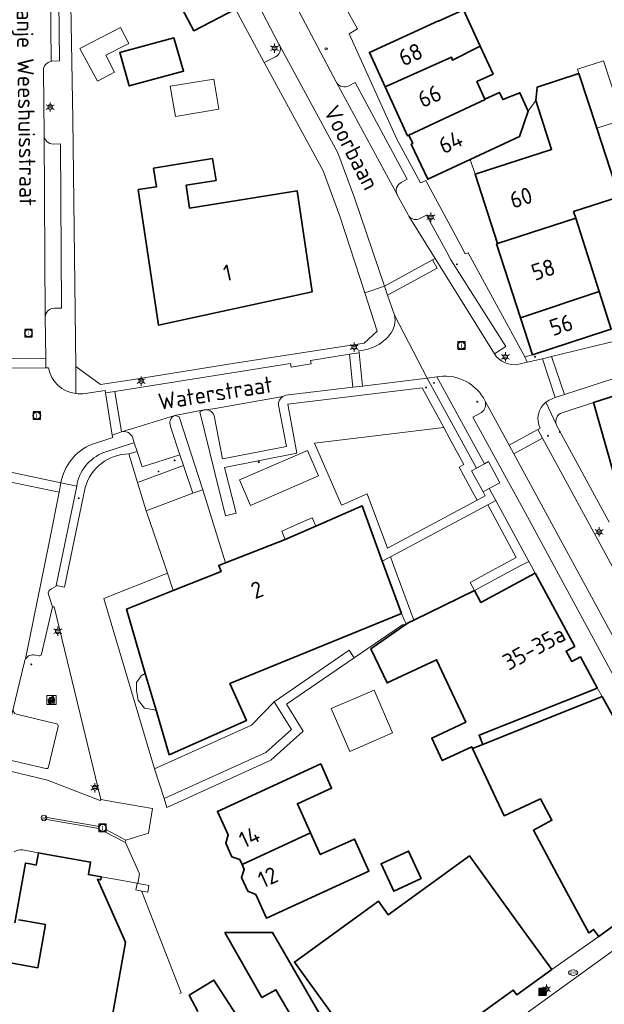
# Model space of a CAD drawing. Header units: metres. Extents: x 140853 to 145288, y 474558 to 480269.
# Tile 373 of 428: x 144488 to 144552, y 478952 to 479060. Entities that reach past the tile are written whole.
import ezdxf
from ezdxf.enums import TextEntityAlignment as Align

# ---------------------------------------------------------------- set-up
doc = ezdxf.new("R2010")
doc.units = ezdxf.units.M
doc.header["$MEASUREMENT"] = 0
for name, color, linetype, lineweight in [('B-WE-GR-BEPLANTING_CULTUUR_HEESTERS-G', 90, 'Continuous', 18), ('B-WE-GR-GRAS_KRUIDENRIJK-G', 80, 'Continuous', 18), ('B-WE-GR-GROENVOORZIENING-G', 80, 'Continuous', 18), ('B-WE-IE-MEUBILAIR_WEGMEUBILAIR-S', 7, 'Continuous', 18), ('B-WE-IE-TERREINAFSCHEIDING_KUNSTMATIG_MUUR-G', 90, 'IE-TERREINAFSCHEIDING-KUNSTMATIG-DICHT', 18), ('B-WE-KL-ET_LS_OV_LICHTMAST-S', 190, 'Continuous', 18), ('B-WE-KL-GAS_PUT-S', 30, 'Continuous', 18), ('B-WE-KL-WATER_BRANDLEIDING_PUT-S', 150, 'Continuous', 18), ('B-WE-OG-BEBOUWING-G', 7, 'Continuous', 35), ('B-WE-OG-BEBOUWING_BIJGEBOUW-G', 7, 'Continuous', 18), ('B-WE-OG-BEBOUWING_HUISNUMMER-T18', 10, 'Continuous', 18), ('B-WE-OG-BEBOUWING_STRAATNAAM-T18', 10, 'Continuous', 18), ('B-WE-OG-TERREIN_ERF-G', 7, 'Continuous', 18), ('B-WE-RI-GWA_RIOOLPUT-S', 30, 'Continuous', 18), ('B-WE-VH-VERHARDING_BETONSTRAATSTEEN-G', 252, 'Continuous', 18), ('B-WE-VH-VERHARDING_STRAATBAKSTEEN-G', 252, 'Continuous', 18), ('B-WE-VH-VERHARDING_TEGEL-G', 252, 'Continuous', 18), ('B-WE-VW-AFSLUITPAAL-S', 7, 'Continuous', 18), ('X-XX-XX-ALGEMEEN-S', 7, 'Continuous', 18)]:
    doc.layers.add(name, color=color, linetype=linetype, lineweight=lineweight)
doc.styles.add('NLCS-ISO', font='txt')
doc.linetypes.add('IE-TERREINAFSCHEIDING-KUNSTMATIG-DICHT', pattern='A,8,-1,[82,NLCS.shx,S=0.75,R=90,X=0,Y=0],-1', length=10)

# ---------------------------------------------------------------- blocks, each defined once
blk = doc.blocks.new('SIE-WEG_AFVALBAK-SO')
at = {"linetype": 'ByBlock', "lineweight": 18}
h = blk.add_hatch(color=0, dxfattribs=at)
h.dxf.hatch_style = 1
h.paths.add_polyline_path([(-1.5, -1.5), (1.5, -1.5), (1.5, 1.5), (-1.5, 1.5)])
at = {"color": 0, "linetype": 'ByBlock', "lineweight": 18}
for points in [[(-2, -2), (2, -2), (2, 2), (-2, 2)], [(-1.5, -1.5), (1.5, -1.5), (1.5, 1.5), (-1.5, 1.5)]]:
    blk.add_lwpolyline(points, close=True, dxfattribs=at)
blk = doc.blocks.new('SIE-AFVAL APART PLAATS-SO')
h = blk.add_hatch(color=256)
h.dxf.hatch_style = 1
h.paths.add_polyline_path([(-0.09, 0.09), (-1.76, 0.09, 0.819081), (-1.79, -0.08), (-1.41, -2.17, 0.36153), (-1.37, -2.2), (-0.47, -2.2, 0.36153), (-0.44, -2.17), (-0.05, -0.08, 0.819081)])
h.paths.add_polyline_path([(-0.16, -0.09), (-0.2, -0.31), (-0.49, -0.31), (-0.47, -0.09)], flags=16)
h.paths.add_polyline_path([(-0.56, -0.09), (-0.58, -0.31), (-0.88, -0.31), (-0.88, -0.09)], flags=16)
h.paths.add_polyline_path([(-0.22, -0.4), (-0.28, -0.72), (-0.53, -0.72), (-0.5, -0.4)], flags=16)
h.paths.add_polyline_path([(-0.59, -0.4), (-0.61, -0.72), (-0.88, -0.72), (-0.88, -0.4)], flags=16)
h.paths.add_polyline_path([(-0.96, -0.09), (-0.96, -0.31), (-1.27, -0.31), (-1.29, -0.09)], flags=16)
h.paths.add_polyline_path([(-0.96, -0.4), (-0.96, -0.72), (-1.23, -0.72), (-1.26, -0.4)], flags=16)
h.paths.add_polyline_path([(-0.29, -0.81), (-0.34, -1.07), (-0.57, -1.07), (-0.54, -0.81)], flags=16)
h.paths.add_polyline_path([(-0.62, -0.81), (-0.65, -1.07), (-0.88, -1.07), (-0.88, -0.81)], flags=16)
h.paths.add_polyline_path([(-0.96, -0.81), (-0.96, -1.07), (-1.2, -1.07), (-1.22, -0.81)], flags=16)
h.paths.add_polyline_path([(-1.35, -0.31), (-1.65, -0.31), (-1.69, -0.09), (-1.37, -0.09)], flags=16)
h.paths.add_polyline_path([(-1.34, -0.4), (-1.31, -0.72), (-1.57, -0.72), (-1.63, -0.4)], flags=16)
h.paths.add_polyline_path([(-0.36, -1.16), (-0.41, -1.42), (-0.6, -1.42), (-0.57, -1.16)], flags=16)
h.paths.add_polyline_path([(-0.66, -1.16), (-0.68, -1.42), (-0.88, -1.42), (-0.88, -1.16)], flags=16)
h.paths.add_polyline_path([(-1.31, -0.81), (-1.28, -1.07), (-1.5, -1.07), (-1.55, -0.81)], flags=16)
h.paths.add_polyline_path([(-0.96, -1.16), (-0.96, -1.42), (-1.17, -1.42), (-1.19, -1.16)], flags=16)
h.paths.add_polyline_path([(-0.42, -1.52), (-0.47, -1.77), (-0.63, -1.77), (-0.61, -1.52)], flags=16)
h.paths.add_polyline_path([(-1.27, -1.16), (-1.25, -1.42), (-1.44, -1.42), (-1.49, -1.16)], flags=16)
h.paths.add_polyline_path([(-0.69, -1.52), (-0.71, -1.77), (-0.88, -1.77), (-0.88, -1.52)], flags=16)
h.paths.add_polyline_path([(-0.96, -1.52), (-0.96, -1.77), (-1.13, -1.77), (-1.16, -1.52)], flags=16)
h.paths.add_polyline_path([(-1.24, -1.52), (-1.22, -1.77), (-1.37, -1.77), (-1.42, -1.52)], flags=16)
h.paths.add_polyline_path([(-0.49, -1.88), (-0.54, -2.12), (-0.66, -2.12), (-0.64, -1.88)], flags=16)
h.paths.add_polyline_path([(-0.72, -1.88), (-0.74, -2.12), (-0.88, -2.12), (-0.88, -1.88)], flags=16)
h.paths.add_polyline_path([(-0.96, -1.88), (-0.96, -2.12), (-1.1, -2.12), (-1.13, -1.88)], flags=16)
h.paths.add_polyline_path([(-1.21, -1.88), (-1.18, -2.12), (-1.31, -2.12), (-1.36, -1.88)], flags=16)
h.paths.add_polyline_path([(-0.19, 0.8, -0.01173), (-0.3, 0.8, -0.148797), (-0.42, 1.04, -0.136076), (-0.7, 0.88), (-0.78, 0.86, -0.038293), (-1.14, 0.98), (-1.19, 0.83, -0.243822), (-1.57, 0.47, 0.344326), (-1, 0.24, -0.139345), (-0.6, 0.24, 0.618436), (-0.56, 0.28, -0.441494), (-0.47, 0.46, 0.309048)])
h.paths.add_polyline_path([(-0.49, 0.53, 0.351556), (-0.64, 0.32, 0.121061), (-1.02, 0.31, -0.288745), (-1.45, 0.43, 0.203599), (-1.12, 0.8), (-1.09, 0.88, 0.083075), (-0.28, 0.73, -0.242261)], flags=16)
h.paths.add_polyline_path([(-0.4, 0.8, -0.023345), (-0.63, 0.83, 0.07081), (-0.46, 0.92, 0.059965)], flags=16)
h.paths.add_polyline_path([(1.12, 1.49), (-1.07, 1.49, 0.860559), (-1.08, 1.43), (0.29, 1.01, -0.146703), (0.53, 0.29, 0.421968), (0.56, 0.26), (1.59, 0.32, 0.450293), (1.62, 0.36, 0.122241)])
h.paths.add_polyline_path([(0.26, 1.95, 1), (1.06, 1.95, 1)])
h.paths.add_polyline_path([(1.65, 0.16, 0.429303), (1.62, 0.2), (0.54, 0.25, 0.38429), (0.51, 0.22), (0.16, -2.14, 0.83726), (0.21, -2.16), (0.99, -0.76, -0.688204), (1.05, -0.77), (1.36, -2.13, 0.84934), (1.42, -2.13)])
for p, q in [((-0.09, 0.09), (-1.76, 0.09)), ((-1.41, -2.17), (-1.79, -0.08)), ((-1.37, -0.09), (-1.69, -0.09)), ((-1.65, -0.31), (-1.69, -0.09)), ((-1.65, -0.31), (-1.35, -0.31)), ((-1.63, -0.4), (-1.34, -0.4)), ((-1.57, -0.72), (-1.63, -0.4)), ((-1.57, -0.72), (-1.31, -0.72)), ((-1.55, -0.81), (-1.31, -0.81)), ((-1.5, -1.07), (-1.55, -0.81)), ((-1.5, -1.07), (-1.28, -1.07)), ((-1.49, -1.16), (-1.27, -1.16)), ((-1.44, -1.42), (-1.49, -1.16)), ((-1.44, -1.42), (-1.25, -1.42)), ((-1.42, -1.52), (-1.24, -1.52)), ((-1.37, -1.77), (-1.42, -1.52)), ((-1.37, -1.77), (-1.22, -1.77)), ((-1.37, -2.2), (-0.47, -2.2)), ((-1.31, -2.12), (-1.36, -1.88)), ((-1.36, -1.88), (-1.21, -1.88)), ((-1.31, -2.12), (-1.18, -2.12)), ((-0.96, -0.09), (-1.29, -0.09)), ((-1.27, -0.31), (-0.96, -0.31)), ((-1.26, -0.4), (-0.96, -0.4)), ((-1.23, -0.72), (-0.96, -0.72)), ((-1.22, -0.81), (-0.96, -0.81)), ((-1.2, -1.07), (-0.96, -1.07)), ((-1.19, -1.16), (-0.96, -1.16)), ((-1.17, -1.42), (-0.96, -1.42)), ((-1.16, -1.52), (-0.96, -1.52)), ((-1.13, -1.77), (-0.96, -1.77)), ((-1.13, -1.88), (-0.96, -1.88)), ((-1.1, -2.12), (-0.96, -2.12)), ((-0.96, -0.09), (-0.96, -0.31)), ((-0.96, -0.4), (-0.96, -0.72)), ((-0.96, -0.81), (-0.96, -1.07)), ((-0.96, -1.16), (-0.96, -1.42)), ((-0.96, -1.52), (-0.96, -1.77)), ((-0.96, -1.88), (-0.96, -2.12)), ((-0.88, -0.09), (-0.88, -0.31)), ((-0.56, -0.09), (-0.88, -0.09)), ((-0.88, -0.31), (-0.58, -0.31)), ((-0.88, -0.4), (-0.88, -0.72)), ((-0.88, -0.4), (-0.59, -0.4)), ((-0.88, -0.72), (-0.61, -0.72)), ((-0.88, -0.81), (-0.62, -0.81)), ((-0.88, -0.81), (-0.88, -1.07)), ((-0.88, -1.07), (-0.65, -1.07)), ((-0.88, -1.16), (-0.66, -1.16)), ((-0.88, -1.16), (-0.88, -1.42)), ((-0.88, -1.42), (-0.68, -1.42)), ((-0.88, -1.52), (-0.69, -1.52)), ((-0.88, -1.52), (-0.88, -1.77)), ((-0.88, -1.77), (-0.71, -1.77)), ((-0.88, -1.88), (-0.88, -2.12)), ((-0.88, -1.88), (-0.72, -1.88)), ((-0.88, -2.12), (-0.74, -2.12)), ((-0.66, -2.12), (-0.54, -2.12)), ((-0.64, -1.88), (-0.49, -1.88)), ((-0.63, -1.77), (-0.47, -1.77)), ((-0.61, -1.52), (-0.42, -1.52)), ((-0.6, -1.42), (-0.41, -1.42)), ((-0.57, -1.07), (-0.34, -1.07)), ((-0.57, -1.16), (-0.36, -1.16)), ((-0.54, -0.81), (-0.29, -0.81)), ((-0.54, -2.12), (-0.49, -1.88)), ((-0.53, -0.72), (-0.28, -0.72)), ((-0.5, -0.4), (-0.22, -0.4)), ((-0.49, -0.31), (-0.2, -0.31)), ((-0.16, -0.09), (-0.47, -0.09)), ((-0.47, -1.77), (-0.42, -1.52)), ((-0.44, -2.17), (-0.05, -0.08)), ((-0.41, -1.42), (-0.36, -1.16)), ((-0.34, -1.07), (-0.29, -0.81)), ((-0.28, -0.72), (-0.22, -0.4)), ((-0.2, -0.31), (-0.16, -0.09))]:
    blk.add_line(p, q)
blk.add_lwpolyline([(-2.5, -2.5), (2.5, -2.5), (2.5, 2.5), (-2.5, 2.5)], close=True)
for points in [[(-0.78, 0.86, -0.038293), (-1.14, 0.98), (-1.19, 0.83, -0.243822), (-1.57, 0.47, 0.344326), (-1, 0.24, -0.139345), (-0.6, 0.24, 0.618436), (-0.56, 0.28, -0.441494), (-0.47, 0.46, 0.309048), (-0.19, 0.8, -0.01173), (-0.3, 0.8, -0.01173)], [(-0.78, 0.86), (-0.7, 0.88, 0.136076), (-0.42, 1.04, 0.156405), (-0.29, 0.79)], [(-0.78, 0.86), (-0.7, 0.88, 0.136076), (-0.42, 1.04, 0.148797), (-0.3, 0.8, 0.148797)], [(-0.63, 0.83, 0.07081), (-0.46, 0.92, 0.059965), (-0.4, 0.8, 0.059965)], [(-0.4, 0.8, -0.023345), (-0.63, 0.83)]]:
    blk.add_lwpolyline(points, format="xyb")
for points in [[(-1.09, 0.88), (-1.12, 0.8, -0.203599), (-1.45, 0.43, 0.288745), (-1.02, 0.31, -0.121061), (-0.64, 0.32, -0.351556), (-0.49, 0.53, 0.242261), (-0.28, 0.73, -0.083075)], [(-1.07, 1.49), (1.12, 1.49, -0.122241), (1.62, 0.36, -0.450293), (1.59, 0.32), (0.56, 0.26, -0.421968), (0.53, 0.29, 0.146703), (0.29, 1.01), (-1.08, 1.43, -0.860559)], [(0.54, 0.25), (1.62, 0.2, -0.429303), (1.65, 0.16), (1.42, -2.13, -0.84934), (1.36, -2.13), (1.05, -0.77, 0.688204), (0.99, -0.76), (0.21, -2.16, -0.83726), (0.16, -2.14), (0.51, 0.22, -0.38429)]]:
    blk.add_lwpolyline(points, format="xyb", close=True)
for points in [[(-1.35, -0.31), (-1.37, -0.09)], [(-1.31, -0.72), (-1.34, -0.4)], [(-1.28, -1.07), (-1.31, -0.81)], [(-1.27, -0.31), (-1.29, -0.09)], [(-1.25, -1.42), (-1.27, -1.16)], [(-1.23, -0.72), (-1.26, -0.4)], [(-1.22, -1.77), (-1.24, -1.52)], [(-1.2, -1.07), (-1.22, -0.81)], [(-1.18, -2.12), (-1.21, -1.88)], [(-1.17, -1.42), (-1.19, -1.16)], [(-1.18, -2.2), (-1.18, -2.2)], [(-1.13, -1.77), (-1.16, -1.52)], [(-1.1, -2.12), (-1.13, -1.88)], [(-0.74, -2.12), (-0.72, -1.88)], [(-0.71, -1.77), (-0.69, -1.52)], [(-0.68, -1.42), (-0.66, -1.16)], [(-0.66, -2.12), (-0.64, -1.88)], [(-0.65, -1.07), (-0.62, -0.81)], [(-0.63, -1.77), (-0.61, -1.52)], [(-0.61, -0.72), (-0.59, -0.4)], [(-0.6, -1.42), (-0.57, -1.16)], [(-0.58, -0.31), (-0.56, -0.09)], [(-0.57, -1.07), (-0.54, -0.81)], [(-0.53, -0.72), (-0.5, -0.4)], [(-0.49, -0.31), (-0.47, -0.09)]]:
    blk.add_lwpolyline(points)
blk.add_circle((0.66, 1.95), 0.401)
for centre, radius, start, end in [((-1.76, 0), 0.0869, 90, 247.281), ((-0.09, 0), 0.0869, 292.719, 90), ((-1.37, -2.17), 0.0318, 190.4943, 270), ((-0.47, -2.17), 0.0318, 270, 349.5057)]:
    blk.add_arc(centre, radius, start, end)
blk = doc.blocks.new('SIE-WEG_AFVALBAK_TYPE_01')
for radius in [0.25, 0.156]:
    blk.add_circle((0, 0), radius)
blk = doc.blocks.new('B-SIE-WEG_LICHTMAST-SO')
at = {"ltscale": 0.1}
for p, q in [((-1.1, 0.63), (-2.19, 1.27)), ((0, 1.27), (0, 2.53)), ((1.1, 0.63), (2.19, 1.27)), ((-1.1, -0.63), (-2.19, -1.27)), ((0, -1.27), (0, -2.53)), ((1.1, -0.63), (2.19, -1.27))]:
    blk.add_line(p, q, dxfattribs=at)
at = {"flags": 128}
for points in [[(-1.16, 0.5), (1.16, 0.5)], [(-1.16, -0.5), (1.16, -0.5)]]:
    blk.add_lwpolyline(points, dxfattribs=at)
at = {"ltscale": 0.1}
blk.add_circle((0, 0), 1.27, dxfattribs=at)
at = {"style": 'NLCS-ISO'}
blk.add_attdef('TYPE', text='', height=1.8, dxfattribs=at).set_placement((0, 2.53), align=Align.BOTTOM_CENTER)
blk = doc.blocks.new('SVW-AFSLUITPAAL-SO')
at = {"lineweight": 18}
blk.add_circle((0, 0), 1.5, dxfattribs=at)
at = {"lineweight": 18, "style": 'NLCS-ISO'}
blk.add_text('af', height=1.8, dxfattribs=at).set_placement((0, 0), align=Align.MIDDLE_CENTER)
blk = doc.blocks.new('SRI-PUT_INSPECTIE-SO')
at = {"lineweight": -3, "flags": 128}
blk.add_lwpolyline([(-2, -2), (2, -2), (2, 2), (-2, 2)], close=True, dxfattribs=at)
at = {"lineweight": -3, "ltscale": 1.5}
blk.add_circle((0, 0), 2, dxfattribs=at)
at = {"ltscale": 0.1, "style": 'NLCS-ISO'}
blk.add_text('I', height=2.5, dxfattribs=at).set_placement((0, -0.01), align=Align.MIDDLE_CENTER)
blk = doc.blocks.new('SIE-WEG_STRAATPOT_BRANDKRAAN-SO')
blk.add_ellipse((0, 0), major_axis=(-0.729, 0), ratio=0.685994)
at = {"style": 'NLCS-ISO'}
blk.add_text('BR', height=0.4, dxfattribs=at).set_placement((-0.3, -0.15))
blk = doc.blocks.new('SKL-GAS_PUT-SO')
at = {"color": 0, "linetype": 'ByBlock', "lineweight": 18}
blk.add_ellipse((0, 0), major_axis=(2.5, 0), ratio=0.601255, dxfattribs=at)
at = {"color": 0, "linetype": 'ByBlock', "lineweight": 18, "style": 'NLCS-ISO'}
blk.add_text('gas', height=1.8, dxfattribs=at).set_placement((0.12, 0.3), align=Align.MIDDLE_CENTER)

msp = doc.modelspace()

# ---------------------------------------------------------------- linework, layer by layer
at = {"layer": 'B-WE-GR-BEPLANTING_CULTUUR_HEESTERS-G', "ltscale": 0.2, "flags": 128}
for points in [[(144532.35, 479020.611), (144537.727, 479010.744), (144538.604, 479011.225), (144533.417, 479020.743), (144532.35, 479020.611)], [(144504.898, 479016.561), (144504.726, 479016.508), (144505.216, 479016.366), (144507.777, 479008.38), (144510.286, 479000.391), (144516.821, 479002.931), (144516.421, 479003.847), (144518.8, 479004.887), (144519.773, 479005.312), (144520.16, 479004.39), (144525.22, 479006.601), (144527.433, 479000.57), (144528.333, 479001.021), (144538.988, 479006.736), (144539.855, 479007.201), (144539.142, 479008.521), (144538.454, 479008.152), (144538.612, 479007.857), (144538.69, 479007.711), (144538.346, 479007.526), (144537.809, 479007.239), (144527.985, 479001.97), (144525.793, 479007.943), (144522.954, 479006.702), (144520.005, 479013.476), (144534.154, 479015.211), (144531.798, 479019.535), (144517.079, 479017.737), (144518.087, 479012.375), (144510.178, 479010.812), (144511.432, 479005.831), (144510.277, 479005.541), (144509.095, 479010.228), (144507.467, 479016.925), (144507.929, 479017.119), (144504.898, 479016.561)], [(144505.662, 479011.036), (144500.645, 479009.155), (144501.61, 479006.077), (144506.704, 479008.012), (144505.662, 479011.036)], [(144500.532, 478986.404), (144500.731, 478985.338), (144501.397, 478984.473), (144502.686, 478984.238), (144501.82, 478987.16), (144501.496, 478988.277), (144501.064, 478988.003), (144500.532, 478987.27), (144500.532, 478986.404)], [(144502.499, 478977.832), (144503.554, 478974.566), (144514.688, 478979.627), (144517.495, 478982.134), (144515.592, 478985.178), (144513.12, 478982.608), (144504.355, 478978.667), (144502.499, 478977.832)]]:
    msp.add_lwpolyline(points, close=True, dxfattribs=at)
msp.add_lwpolyline([(144499.696, 479012.307), (144500.605, 479012.577), (144500.298, 479013.529), (144500, 479013.434), (144496.963, 479012.461), (144496.963, 479012.461, 0.2653806), (144493.989, 479008.784), (144493.989, 479008.784), (144492.685, 479002.477), (144491.749, 478997.904), (144492.648, 478997.712), (144493.137, 479000), (144494.934, 479008.641), (144494.934, 479008.641, -0.3348214), (144499.696, 479012.307)], format="xyb", close=True, dxfattribs=at)
at = {"layer": 'B-WE-GR-GRAS_KRUIDENRIJK-G', "ltscale": 0.2, "flags": 128}
for points in [[(144537.809, 479007.239), (144537.274, 479008.222), (144535.843, 479010.853), (144536.371, 479011.142), (144534.871, 479013.896), (144534.154, 479015.211), (144520.005, 479013.476), (144522.954, 479006.702), (144525.793, 479007.943), (144527.985, 479001.97), (144537.809, 479007.239)], [(144540.34, 479000), (144542.093, 479000.947), (144538.988, 479006.736), (144528.333, 479001.021), (144528.707, 479000), (144530.865, 478994.12), (144537.529, 478997.345), (144537.054, 478998.225), (144540.34, 479000)], [(144504.557, 478997.352), (144503.916, 478999.25), (144496.97, 478996.481), (144502.499, 478977.832), (144504.355, 478978.667), (144513.12, 478982.608), (144515.592, 478985.178), (144523.805, 478990.81), (144524.371, 478989.985), (144529.635, 478993.594), (144530.048, 478993.662), (144529.535, 478994.842), (144510.762, 478987.169), (144512.559, 478983.109), (144504.127, 478979.379), (144502.686, 478984.238), (144501.397, 478984.473), (144500.731, 478985.338), (144500.532, 478986.404), (144500.532, 478987.27), (144501.064, 478988.003), (144501.496, 478988.277), (144499.453, 478995.318), (144504.557, 478997.352)]]:
    msp.add_lwpolyline(points, close=True, dxfattribs=at)
at = {"layer": 'B-WE-GR-GROENVOORZIENING-G', "ltscale": 0.2, "flags": 128}
for points in [[(144537.727, 479010.744), (144532.35, 479020.611), (144525.273, 479019.734), (144524.216, 479019.605), (144516.882, 479018.72), (144516.882, 479018.72, 0.0936061), (144516.539, 479018.584), (144516.539, 479018.584, 0.2829072), (144516.079, 479017.644), (144516.079, 479017.644), (144516.942, 479013.106), (144509.934, 479011.773), (144509.075, 479016.302), (144509.075, 479016.302, 0.3907334), (144508.091, 479017.14), (144508.091, 479017.14), (144507.929, 479017.119), (144507.467, 479016.925), (144509.095, 479010.228), (144510.277, 479005.541), (144511.432, 479005.831), (144510.178, 479010.812), (144518.087, 479012.375), (144517.079, 479017.737), (144531.798, 479019.535), (144534.154, 479015.211), (144534.871, 479013.896), (144536.371, 479011.142), (144535.843, 479010.853), (144537.274, 479008.222), (144537.809, 479007.239), (144538.346, 479007.526), (144538.69, 479007.711), (144538.612, 479007.857), (144538.454, 479008.152), (144537.199, 479010.455), (144537.727, 479010.744)], [(144504.269, 479015.319), (144505.265, 479012.188), (144505.662, 479011.036), (144506.704, 479008.012), (144507.777, 479008.38), (144505.216, 479016.366), (144504.726, 479016.508), (144504.726, 479016.508, 0.4249803), (144504.269, 479015.319)]]:
    msp.add_lwpolyline(points, format="xyb", close=True, dxfattribs=at)
for points in [[(144500.645, 479009.155), (144505.662, 479011.036), (144505.265, 479012.188), (144501.155, 479010.877), (144500.605, 479012.577), (144499.696, 479012.307), (144500.645, 479009.155)], [(144539.142, 479008.521), (144540.302, 479009.144), (144539.065, 479011.478), (144538.604, 479011.225), (144537.727, 479010.744), (144537.199, 479010.455), (144538.454, 479008.152), (144539.142, 479008.521)], [(144503.916, 478999.25), (144504.557, 478997.352), (144509.797, 478999.441), (144509.542, 479000.102), (144510.286, 479000.391), (144507.777, 479008.38), (144506.704, 479008.012), (144501.61, 479006.077), (144503.663, 479000), (144503.916, 478999.25)], [(144538.988, 479006.736), (144542.093, 479000.947), (144540.34, 479000), (144537.054, 478998.225), (144537.529, 478997.345), (144542.444, 479000), (144543.451, 479000.544), (144539.855, 479007.201), (144538.988, 479006.736)], [(144520.16, 479004.39), (144519.773, 479005.312), (144518.8, 479004.887), (144516.421, 479003.847), (144516.821, 479002.931), (144520.16, 479004.39)], [(144524.371, 478989.985), (144523.805, 478990.81), (144515.592, 478985.178), (144517.495, 478982.134), (144514.688, 478979.627), (144503.554, 478974.566), (144503.864, 478973.608), (144515.24, 478978.78), (144518.79, 478981.95), (144516.948, 478984.895), (144524.371, 478989.985)]]:
    msp.add_lwpolyline(points, close=True, dxfattribs=at)
at = {"layer": 'B-WE-IE-TERREINAFSCHEIDING_KUNSTMATIG_MUUR-G', "ltscale": 0.2, "flags": 128}
for points in [[(144490.501, 478972.332), (144496.427, 478971.29), (144496.481, 478971.522), (144490.538, 478972.546), (144490.501, 478972.332)], [(144499.381, 478970.008), (144497.169, 478971.174), (144497.052, 478970.952), (144499.275, 478969.808), (144499.381, 478970.008)]]:
    msp.add_lwpolyline(points, close=True, dxfattribs=at)
msp.add_lwpolyline([(144501.071, 478964.469), (144505.423, 478953.306), (144505.254, 478953.24)], dxfattribs=at)
at = {"layer": 'B-WE-OG-BEBOUWING-G', "ltscale": 0.2, "flags": 128}
for points in [[(144510.224, 479066.25), (144504.407, 479063.218), (144506.805, 479058.615), (144511.364, 479060.991), (144512.623, 479061.647), (144510.224, 479066.25)], [(144538.151, 479056.947), (144536.333, 479060.91), (144533.597, 479059.655), (144533.572, 479059.71), (144526.028, 479056.249), (144527.74, 479052.494), (144535.01, 479055.718), (144535.113, 479055.413), (144538.151, 479056.947)], [(144504.635, 479057.863), (144498.701, 479056.247), (144499.738, 479052.581), (144505.679, 479054.21), (144504.635, 479057.863)], [(144527.74, 479052.494), (144530.188, 479047.124), (144530.352, 479047.198), (144538.683, 479051.087), (144538.658, 479051.14), (144537.788, 479053.062), (144539.56, 479053.875), (144538.151, 479056.947), (144535.113, 479055.413), (144535.01, 479055.718), (144527.74, 479052.494)], [(144537.577, 479042.927), (144540.036, 479035.317), (144548.598, 479038.092), (144548.363, 479038.825), (144553.345, 479040.447), (144550.9, 479047.959), (144548.956, 479053.931), (144544.363, 479052.435), (144544.218, 479050.999), (144545.951, 479045.632), (144537.577, 479042.927)], [(144543.411, 479049.823), (144542.485, 479051.84), (144540.63, 479051.087), (144540.267, 479051.878), (144538.658, 479051.14), (144538.683, 479051.087), (144530.352, 479047.198), (144530.764, 479046.285), (144530.6, 479046.211), (144532.397, 479042.365), (144537.056, 479044.54), (144542.432, 479047.049), (144543.411, 479049.823)], [(144508.862, 479044.646), (144502.393, 479043.57), (144502.709, 479041.535), (144500.731, 479041.228), (144502.927, 479026.407), (144519.758, 479030.045), (144518.129, 479041.096), (144506.327, 479039.207), (144505.973, 479041.72), (144509.243, 479042.236), (144508.862, 479044.646)], [(144551.17, 479030.073), (144548.598, 479038.092), (144540.036, 479035.317), (144539.931, 479035.283), (144542.547, 479027.213), (144551.17, 479030.073)], [(144551.17, 479030.073), (144542.547, 479027.213), (144543.858, 479023.165), (144551.988, 479025.808), (144552.486, 479025.97), (144551.17, 479030.073)], [(144561.495, 479010.511), (144558.435, 479020.443), (144550.529, 479017.948), (144553.398, 479007.897), (144561.495, 479010.511)], [(144502.686, 478984.238), (144504.127, 478979.379), (144512.559, 478983.109), (144510.762, 478987.169), (144529.535, 478994.842), (144527.433, 479000.57), (144525.22, 479006.601), (144520.16, 479004.39), (144516.821, 479002.931), (144510.286, 479000.391), (144509.542, 479000.102), (144509.797, 478999.441), (144504.557, 478997.352), (144499.453, 478995.318), (144501.496, 478988.277), (144501.82, 478987.16), (144502.686, 478984.238)], [(144549.112, 478990.093), (144548.171, 478989.583), (144547.552, 478990.726), (144548.493, 478991.236), (144544.147, 478999.256), (144538.231, 478996.05), (144537.529, 478997.345), (144530.865, 478994.12), (144530.333, 478993.862), (144530.048, 478993.662), (144526.19, 478990.951), (144527.958, 478987.239), (144533.376, 478989.771), (144534.211, 478987.978), (144536.561, 478982.935), (144532.838, 478981.194), (144533.986, 478978.739), (144537.22, 478980.251), (144537.314, 478980.05), (144538.427, 478980.495), (144538.014, 478981.525), (144550.697, 478986.55), (144550.961, 478986.693), (144549.112, 478990.093)], [(144545.042, 478983.152), (144538.427, 478980.495), (144537.314, 478980.05), (144540.756, 478972.687), (144544.733, 478974.546), (144545.998, 478972.202), (144543.963, 478971.103), (144545.98, 478967.362), (144547.604, 478964.351), (144550.02, 478959.87), (144550.553, 478960.26), (144551.126, 478959.478), (144556.194, 478963.19), (144555.957, 478963.513), (144561.148, 478967.304), (144558.457, 478972.277), (144558.808, 478972.468), (144551.475, 478985.736), (144545.042, 478983.152)], [(144512.085, 478967.343), (144519.587, 478970.809), (144518.143, 478974.017), (144521.891, 478975.704), (144520.692, 478978.367), (144509.391, 478973.151), (144510.576, 478970.593), (144510.295, 478969.7), (144510.974, 478968.196), (144511.832, 478967.89), (144512.085, 478967.343)], [(144519.587, 478970.809), (144512.085, 478967.343), (144512.335, 478966.801), (144512.021, 478965.929), (144512.712, 478964.431), (144513.581, 478964.084), (144514.757, 478961.497), (144525.971, 478966.64), (144524.399, 478970.133), (144520.651, 478968.446), (144519.587, 478970.809)], [(144531.687, 478965.818), (144530.307, 478968.822), (144527.303, 478967.441), (144528.683, 478964.437), (144531.687, 478965.818)], [(144523.956, 478947.106), (144526.982, 478942.919), (144531.114, 478945.911), (144541.764, 478953.621), (144542.145, 478953.094), (144545.97, 478955.859), (144542.561, 478960.577), (144538.039, 478966.833), (144536.979, 478968.3), (144528.071, 478961.862), (144527.011, 478963.329), (144517.821, 478956.686), (144519.943, 478953.754), (144521.949, 478950.982), (144520.914, 478950.388), (144523.516, 478946.788), (144523.956, 478947.106)]]:
    msp.add_lwpolyline(points, close=True, dxfattribs=at)
for points in [[(144497.461, 478948.387), (144498.75, 478955.585), (144499.329, 478958.808), (144499.168, 478959.173), (144496.268, 478965.739), (144496.619, 478965.677), (144496.678, 478966.012), (144495.265, 478966.261), (144495.503, 478967.617), (144490.356, 478968.543), (144489.807, 478968.642), (144489.7, 478968.07), (144489.556, 478967.302), (144488.897, 478967.417), (144488.383, 478967.506), (144487.215, 478960.97)], [(144487.61, 478961.315), (144488.09, 478961.229), (144490.573, 478960.785), (144489.727, 478956.061), (144487.917, 478956.385), (144486.764, 478956.591)], [(144520.914, 478950.388), (144515.409, 478959.901), (144510.208, 478959.905), (144514.237, 478952.808), (144515.796, 478953.643), (144517.958, 478949.919)], [(144511.542, 478950.765), (144508.992, 478954.703), (144506.291, 478953.042), (144507.253, 478951.28)]]:
    msp.add_lwpolyline(points, dxfattribs=at)
at = {"layer": 'B-WE-OG-BEBOUWING_BIJGEBOUW-G', "ltscale": 0.2, "flags": 128}
for points in [[(144497.169, 479055.936), (144499.684, 479057.243), (144498.775, 479058.993), (144494.343, 479056.69), (144496.277, 479053.116), (144498.133, 479054.08), (144497.169, 479055.936)], [(144550.9, 479047.959), (144553.753, 479048.888), (144551.654, 479055.335), (144548.801, 479054.406), (144548.956, 479053.931), (144550.9, 479047.959)], [(144508.982, 479053.333), (144504.237, 479052.544), (144504.786, 479049.24), (144509.531, 479050.029), (144508.982, 479053.333)], [(144537.056, 479044.54), (144537.577, 479042.927), (144545.951, 479045.632), (144544.218, 479050.999), (144543.411, 479049.823), (144542.432, 479047.049), (144537.056, 479044.54)], [(144511.792, 479009.449), (144513.001, 479006.671), (144520.452, 479009.915), (144519.243, 479012.693), (144511.792, 479009.449)], [(144526.532, 478986.454), (144521.836, 478984.42), (144523.869, 478979.724), (144528.566, 478981.758), (144526.532, 478986.454)]]:
    msp.add_lwpolyline(points, close=True, dxfattribs=at)
at = {"layer": 'B-WE-OG-TERREIN_ERF-G', "ltscale": 0.2, "flags": 128}
for points in [[(144493.179, 479071.955), (144493.566, 479048.931), (144493.914, 479021.873), (144496.58, 479019.884), (144500, 479020.428), (144511.307, 479022.228), (144525.466, 479024.433), (144526.855, 479025.743), (144525.518, 479029.942), (144522.796, 479038.334), (144520.966, 479043.273), (144514.512, 479055.139), (144511.364, 479060.991), (144506.805, 479058.615), (144504.407, 479063.218)], [(144521.05, 479065.449), (144524.712, 479058.828), (144523.822, 479058.301), (144529.033, 479046.742), (144531.612, 479041.978), (144532.196, 479042.242), (144535.977, 479035.175), (144536.5, 479034.197), (144536.827, 479034.309), (144543.017, 479022.923), (144543.858, 479023.165), (144542.547, 479027.213), (144539.931, 479035.283), (144540.036, 479035.317), (144540.036, 479035.317), (144537.577, 479042.927), (144545.951, 479045.632), (144544.218, 479050.999), (144544.363, 479052.435), (144548.956, 479053.931), (144550.9, 479047.959), (144553.345, 479040.447), (144548.363, 479038.825), (144548.598, 479038.092), (144551.17, 479030.073), (144552.486, 479025.97)], [(144486.764, 478956.591), (144487.917, 478956.385), (144489.727, 478956.061), (144490.573, 478960.785), (144488.09, 478961.229), (144487.61, 478961.315)], [(144517.958, 478949.919), (144515.796, 478953.643), (144514.237, 478952.808), (144510.208, 478959.905), (144515.409, 478959.901), (144520.914, 478950.388)], [(144507.253, 478951.28), (144506.291, 478953.042), (144508.992, 478954.703), (144511.542, 478950.765)]]:
    msp.add_lwpolyline(points, dxfattribs=at)
for points in [[(144530.352, 479047.198), (144530.188, 479047.124), (144527.74, 479052.494), (144526.028, 479056.249), (144533.572, 479059.71), (144533.597, 479059.655), (144536.333, 479060.91), (144538.151, 479056.947), (144539.56, 479053.875), (144537.788, 479053.062), (144538.658, 479051.14), (144540.267, 479051.878), (144540.63, 479051.087), (144542.485, 479051.84), (144543.411, 479049.823), (144542.432, 479047.049), (144537.056, 479044.54), (144532.397, 479042.365), (144530.6, 479046.211), (144530.764, 479046.285), (144530.352, 479047.198)], [(144504.635, 479057.863), (144505.679, 479054.21), (144499.738, 479052.581), (144498.701, 479056.247), (144504.635, 479057.863)], [(144502.393, 479043.57), (144508.862, 479044.646), (144509.243, 479042.236), (144505.973, 479041.72), (144506.327, 479039.207), (144518.129, 479041.096), (144519.758, 479030.045), (144502.927, 479026.407), (144500.731, 479041.228), (144502.709, 479041.535), (144502.393, 479043.57)], [(144538.427, 478980.495), (144545.042, 478983.152), (144551.475, 478985.736), (144550.961, 478986.693), (144550.697, 478986.55), (144538.014, 478981.525), (144538.427, 478980.495)], [(144519.587, 478970.809), (144520.651, 478968.446), (144524.399, 478970.133), (144525.971, 478966.64), (144514.757, 478961.497), (144513.581, 478964.084), (144512.712, 478964.431), (144512.021, 478965.929), (144512.335, 478966.801), (144512.085, 478967.343), (144511.832, 478967.89), (144510.974, 478968.196), (144510.295, 478969.7), (144510.576, 478970.593), (144509.391, 478973.151), (144520.692, 478978.367), (144521.891, 478975.704), (144518.143, 478974.017), (144519.587, 478970.809)], [(144531.687, 478965.818), (144528.683, 478964.437), (144527.303, 478967.441), (144530.307, 478968.822), (144531.687, 478965.818)]]:
    msp.add_lwpolyline(points, close=True, dxfattribs=at)
for points in [[(144553.398, 479007.897), (144550.529, 479017.948), (144547.105, 479016.812), (144547.105, 479016.812, 0.4320477), (144546.491, 479015.493), (144546.491, 479015.493), (144546.54, 479015.388), (144552.251, 479004.815)], [(144521.949, 478950.982), (144519.943, 478953.754), (144517.821, 478956.686), (144527.011, 478963.329), (144528.071, 478961.862), (144536.979, 478968.3), (144538.039, 478966.833), (144542.561, 478960.577), (144545.97, 478955.859), (144551.126, 478959.478), (144550.553, 478960.26), (144550.02, 478959.87), (144547.604, 478964.351), (144545.98, 478967.362), (144543.963, 478971.103), (144545.998, 478972.202), (144544.733, 478974.546), (144540.756, 478972.687), (144537.314, 478980.05), (144537.22, 478980.251), (144533.986, 478978.739), (144532.838, 478981.194), (144536.561, 478982.935), (144534.211, 478987.978), (144533.376, 478989.771), (144527.958, 478987.239), (144526.19, 478990.951), (144530.048, 478993.662), (144529.635, 478993.594), (144524.371, 478989.985), (144516.948, 478984.895), (144518.79, 478981.95), (144515.24, 478978.78), (144503.864, 478973.608), (144503.554, 478974.566), (144502.499, 478977.832), (144496.97, 478996.481), (144503.916, 478999.25), (144503.663, 479000), (144501.61, 479006.077), (144500.645, 479009.155), (144499.696, 479012.307), (144499.696, 479012.307, 0.3348214), (144494.934, 479008.641), (144494.934, 479008.641), (144493.137, 479000), (144492.648, 478997.712), (144491.749, 478997.904), (144491.737, 478997.843), (144491.216, 478997.549), (144491.216, 478997.549, 0.3695428), (144490.894, 478996.909), (144490.894, 478996.909), (144491.344, 478995.547), (144491.526, 478995.551), (144496.627, 478974.462), (144498.467, 478974.148), (144502.301, 478973.493), (144501.857, 478970.805), (144499.381, 478970.008), (144499.275, 478969.808), (144499.328, 478969.78), (144500.873, 478966.322), (144500.689, 478965.288), (144501.569, 478965.131), (144501.89, 478965.074), (144501.76, 478964.346), (144500.768, 478964.523), (144500.48, 478964.574), (144500.565, 478965.052), (144500.61, 478965.302), (144498.181, 478965.741), (144496.678, 478966.012), (144496.619, 478965.677), (144496.268, 478965.739), (144496.268, 478965.739), (144499.168, 478959.173), (144499.329, 478958.808), (144498.75, 478955.585), (144497.461, 478948.387)], [(144487.215, 478960.97), (144488.383, 478967.506), (144488.897, 478967.417), (144489.556, 478967.302), (144489.7, 478968.07), (144489.807, 478968.642), (144488.833, 478968.815), (144488.062, 478968.952), (144488.062, 478968.952, 0.1980056), (144487.138, 478968.749)]]:
    msp.add_lwpolyline(points, format="xyb", dxfattribs=at)
at = {"layer": 'B-WE-VH-VERHARDING_BETONSTRAATSTEEN-G', "ltscale": 0.2, "flags": 128}
for points in [[(144539.707, 479023.247), (144540.95, 479024.073), (144534.924, 479033.557), (144534.482, 479034.375), (144532.282, 479038.44), (144531.543, 479038.064), (144531.543, 479038.064, -0.350395), (144530.35, 479038.312), (144530.35, 479038.312), (144533.216, 479033.698), (144533.754, 479032.832), (144539.707, 479023.247)], [(144538.277, 479016.819), (144537.349, 479016.341), (144543.052, 479005.878), (144546.235, 479000), (144561.913, 478971.051), (144562.935, 478971.593), (144562.935, 478971.593, -0.3426349), (144564.111, 478971.248), (144564.111, 478971.248), (144548.509, 479000), (144541.823, 479012.322), (144541.312, 479013.249), (144538.68, 479018.089), (144538.68, 479018.089, -0.3187806), (144538.277, 479016.819)], [(144496.963, 479012.461), (144500, 479013.434), (144500.298, 479013.529), (144500.143, 479014.035), (144500.143, 479014.035, 0.081119), (144500, 479014.321), (144500, 479014.321, 0.3172853), (144498.884, 479014.711), (144498.884, 479014.711), (144497.889, 479014.353), (144497.952, 479014.107), (144495.625, 479013.345), (144495.625, 479013.345, 0.2549827), (144492.259, 479009.14), (144492.259, 479009.14), (144493.989, 479008.784), (144493.989, 479008.784, -0.2653806), (144496.963, 479012.461)], [(144485.62, 478978.528, -0.3955038), (144486.23, 478978.891), (144486.23, 478978.891), (144490.613, 478977.86), (144490.613, 478977.86, 0.4530251), (144490.911, 478978.041), (144490.911, 478978.041), (144491.961, 478982.46), (144491.961, 478982.46, 0.461305), (144491.786, 478982.753), (144491.786, 478982.753), (144487.412, 478983.807), (144487.412, 478983.807, -0.4054136), (144487.023, 478984.397), (144487.023, 478984.397), (144485.62, 478978.528)]]:
    msp.add_lwpolyline(points, format="xyb", close=True, dxfattribs=at)
for points in [[(144485.474, 478977.868), (144490.786, 478976.577), (144496.562, 478974.361), (144496.627, 478974.462), (144496.627, 478974.462), (144491.526, 478995.551), (144491.344, 478995.547), (144490.137, 478990.367), (144490.137, 478990.367, -0.3974083), (144489.869, 478990.184), (144489.869, 478990.184), (144489.472, 478990.271), (144489.472, 478990.271, 0.3303977), (144488.4, 478989.873), (144488.4, 478989.873, 0.0955317), (144488.264, 478989.538), (144488.264, 478989.538), (144487.023, 478984.397)], [(144487.412, 478983.807), (144491.786, 478982.753), (144491.786, 478982.753, -0.461305), (144491.961, 478982.46), (144491.961, 478982.46), (144490.911, 478978.041), (144490.911, 478978.041, -0.4530251), (144490.613, 478977.86), (144490.613, 478977.86), (144486.23, 478978.891)], [(144487.138, 478968.749, -0.1980056), (144488.062, 478968.952), (144488.062, 478968.952), (144488.833, 478968.815), (144489.807, 478968.642), (144490.356, 478968.543), (144490.356, 478968.543), (144495.503, 478967.617), (144495.265, 478966.261), (144496.678, 478966.012), (144498.181, 478965.741), (144500.61, 478965.302), (144500.689, 478965.288), (144500.873, 478966.322), (144499.328, 478969.78), (144499.275, 478969.808), (144497.052, 478970.952), (144497.169, 478971.174), (144499.381, 478970.008), (144501.857, 478970.805), (144502.301, 478973.493), (144498.467, 478974.148), (144496.627, 478974.462), (144496.562, 478974.361), (144490.786, 478976.577), (144485.474, 478977.868)]]:
    msp.add_lwpolyline(points, format="xyb", dxfattribs=at)
msp.add_lwpolyline([(144490.501, 478972.332), (144490.538, 478972.546), (144496.481, 478971.522), (144496.427, 478971.29), (144490.501, 478972.332)], close=True, dxfattribs=at)
at = {"layer": 'B-WE-VH-VERHARDING_STRAATBAKSTEEN-G', "ltscale": 0.2, "flags": 128}
for points in [[(144502.907, 479082.546), (144516.117, 479057.139), (144516.202, 479056.983), (144522.571, 479045.273), (144524.401, 479040.334), (144527.656, 479030.676), (144532.914, 479033.536), (144533.216, 479033.698), (144530.35, 479038.312), (144530.212, 479038.534), (144529.076, 479040.667), (144529.068, 479040.681), (144522.432, 479052.966), (144522.401, 479053.024), (144518.003, 479061.305)], [(144551.988, 479025.808), (144543.858, 479023.165), (144543.017, 479022.923), (144543.017, 479022.923), (144543.295, 479022.328), (144544.951, 479022.714), (144545.963, 479022.953), (144557.985, 479025.897)], [(144550.82, 478949.712), (144562.252, 478958.112), (144567.687, 478962.084), (144565.031, 478966.731), (144562.677, 478965.168), (144521.275, 478935.227)]]:
    msp.add_lwpolyline(points, dxfattribs=at)
for points in [[(144511.364, 479060.991), (144514.512, 479055.139), (144515.763, 479055.775), (144515.763, 479055.775, 0.3950412), (144516.202, 479056.983), (144516.202, 479056.983), (144516.117, 479057.139), (144502.907, 479082.546)], [(144492.037, 479061.876), (144492.121, 479055.323), (144491.315, 479055.294), (144491.214, 479055.283), (144491.214, 479055.283, 0.3799001), (144490.354, 479054.24), (144490.354, 479054.24), (144490.42, 479047.19), (144490.42, 479047.19, 0.4082691), (144491.421, 479046.207), (144491.421, 479046.207), (144492.227, 479046.231), (144492.326, 479028.264), (144491.553, 479028.248), (144491.553, 479028.248, 0.4230921), (144490.55, 479027.268), (144490.55, 479027.268), (144490.603, 479022.792), (144490.624, 479021.728), (144490.903, 479021.734), (144490.903, 479021.734, 0.3288838), (144493.914, 479018.898), (144493.914, 479018.898), (144493.914, 479021.873), (144493.566, 479048.931), (144493.179, 479071.955)], [(144518.003, 479061.305), (144522.401, 479053.024), (144522.432, 479052.966), (144522.432, 479052.966, 0.4008911), (144523.767, 479052.581), (144523.767, 479052.581), (144524.47, 479052.948), (144530.17, 479042.364), (144529.507, 479042.019), (144529.507, 479042.019, 0.4251089), (144529.068, 479040.681), (144529.068, 479040.681), (144529.076, 479040.667), (144530.212, 479038.534), (144530.35, 479038.312), (144530.35, 479038.312, 0.350395), (144531.543, 479038.064), (144531.543, 479038.064), (144532.282, 479038.44), (144534.482, 479034.375), (144534.924, 479033.557), (144540.95, 479024.073), (144539.707, 479023.247), (144539.707, 479023.247, 0.2985748), (144542.357, 479022.11), (144542.357, 479022.11), (144543.295, 479022.328), (144543.295, 479022.328), (144543.017, 479022.923), (144536.827, 479034.309), (144536.5, 479034.197), (144535.977, 479035.175), (144532.196, 479042.242), (144531.612, 479041.978), (144529.033, 479046.742), (144523.822, 479058.301), (144524.712, 479058.828), (144521.05, 479065.449)], [(144486.381, 479061.732), (144486.44, 479054.775), (144486.441, 479054.696), (144486.458, 479051.387), (144486.513, 479039.092), (144486.678, 479022.742), (144490.603, 479022.792), (144490.55, 479027.268), (144490.42, 479047.19), (144490.354, 479054.24), (144490.354, 479054.24, -0.3799001), (144491.214, 479055.283), (144491.214, 479055.283), (144491.115, 479062.821)], [(144558.151, 479022.305), (144547.353, 479018.812), (144546.357, 479018.489), (144545.675, 479018.172), (144545.34, 479017.954), (144546.491, 479015.493), (144546.491, 479015.493, -0.4320477), (144547.105, 479016.812), (144547.105, 479016.812), (144550.529, 479017.948), (144558.435, 479020.443)], [(144561.913, 478971.051), (144546.235, 479000), (144543.052, 479005.878), (144537.349, 479016.341), (144538.277, 479016.819), (144538.277, 479016.819, 0.3187806), (144538.68, 479018.089), (144538.68, 479018.089, 0.3168705), (144533.685, 479020.776), (144533.685, 479020.776), (144533.417, 479020.743), (144538.604, 479011.225), (144539.065, 479011.478), (144540.302, 479009.144), (144539.142, 479008.521), (144539.855, 479007.201), (144543.451, 479000.544), (144543.745, 479000), (144544.147, 478999.256), (144548.493, 478991.236), (144548.493, 478991.236), (144547.552, 478990.726), (144548.171, 478989.583), (144549.112, 478990.093), (144550.961, 478986.693), (144551.475, 478985.736), (144558.808, 478972.468)], [(144487.023, 478984.397), (144488.264, 478989.538), (144488.264, 478989.538, -0.0955317), (144488.4, 478989.873), (144488.4, 478989.873), (144490.992, 479002.59), (144492.06, 479008.111), (144486.796, 479009.2)], [(144521.275, 478935.227), (144562.677, 478965.168), (144562.677, 478965.168, 0.2666118), (144564.561, 478969.796), (144564.561, 478969.796), (144561.148, 478967.304), (144555.957, 478963.513), (144556.194, 478963.19), (144551.126, 478959.478), (144545.97, 478955.859), (144542.145, 478953.094), (144541.764, 478953.621), (144531.114, 478945.911)]]:
    msp.add_lwpolyline(points, format="xyb", dxfattribs=at)
for points in [[(144491.315, 479055.294), (144492.121, 479055.323), (144492.037, 479061.876), (144492.037, 479061.876, -0.3872529), (144491.115, 479062.821), (144491.115, 479062.821), (144491.214, 479055.283), (144491.315, 479055.294)], [(144525.518, 479029.942), (144527.656, 479030.676), (144524.401, 479040.334), (144522.571, 479045.273), (144516.202, 479056.983), (144516.202, 479056.983, -0.3950412), (144515.763, 479055.775), (144515.763, 479055.775), (144514.512, 479055.139), (144520.966, 479043.273), (144522.796, 479038.334), (144525.518, 479029.942)], [(144529.507, 479042.019), (144530.17, 479042.364), (144524.47, 479052.948), (144523.767, 479052.581), (144523.767, 479052.581, -0.4008911), (144522.432, 479052.966), (144522.432, 479052.966), (144529.068, 479040.681), (144529.068, 479040.681, -0.4251089), (144529.507, 479042.019)], [(144490.42, 479047.19), (144490.55, 479027.268), (144490.55, 479027.268, -0.4230921), (144491.553, 479028.248), (144491.553, 479028.248), (144492.326, 479028.264), (144492.227, 479046.231), (144491.421, 479046.207), (144491.421, 479046.207, -0.4082691), (144490.42, 479047.19)], [(144546.357, 479018.489), (144544.951, 479022.714), (144543.295, 479022.328), (144542.357, 479022.11), (144542.357, 479022.11, -0.2985748), (144539.707, 479023.247), (144539.707, 479023.247), (144533.754, 479032.832), (144533.216, 479033.698), (144532.914, 479033.536), (144533.422, 479032.626), (144528.007, 479029.669), (144528.756, 479027.506), (144532.35, 479020.611), (144533.417, 479020.743), (144533.685, 479020.776), (144533.685, 479020.776, -0.3168705), (144538.68, 479018.089), (144538.68, 479018.089), (144541.312, 479013.249), (144544.458, 479014.978), (144544.715, 479015.125), (144544.715, 479015.125, -0.3588406), (144545.34, 479017.954), (144545.34, 479017.954), (144545.675, 479018.172), (144546.357, 479018.489)], [(144525.518, 479029.942), (144526.855, 479025.743), (144525.466, 479024.433), (144511.307, 479022.228), (144500, 479020.428), (144496.58, 479019.884), (144493.914, 479021.873), (144493.914, 479018.898), (144493.914, 479018.898, 0.073125), (144494.926, 479018.924), (144494.926, 479018.924), (144497.104, 479019.258), (144497.137, 479018.986), (144498.172, 479019.144), (144500, 479019.433), (144517.405, 479022.186), (144517.473, 479021.782), (144519.643, 479022.146), (144519.585, 479022.544), (144523.856, 479023.214), (144524.892, 479023.381), (144524.86, 479023.578), (144524.86, 479023.578, 0.1337167), (144527.312, 479024.478), (144527.312, 479024.478, 0.0630508), (144528.236, 479025.33), (144528.236, 479025.33, 0.2389431), (144528.756, 479027.506), (144528.756, 479027.506), (144528.007, 479029.669), (144527.656, 479030.676), (144525.518, 479029.942)], [(144524.86, 479023.578), (144524.892, 479023.381), (144525.273, 479019.734), (144532.35, 479020.611), (144528.756, 479027.506), (144528.756, 479027.506, -0.2389431), (144528.236, 479025.33), (144528.236, 479025.33, -0.0630508), (144527.312, 479024.478), (144527.312, 479024.478, -0.1337167), (144524.86, 479023.578)], [(144516.882, 479018.72), (144524.216, 479019.605), (144523.856, 479023.214), (144519.585, 479022.544), (144519.643, 479022.146), (144517.473, 479021.782), (144517.405, 479022.186), (144500, 479019.433), (144498.172, 479019.144), (144498.884, 479014.711), (144500, 479015.054), (144504.726, 479016.508), (144504.898, 479016.561), (144507.929, 479017.119), (144508.091, 479017.14), (144509.155, 479017.275), (144516.539, 479018.584), (144516.539, 479018.584, -0.0936061), (144516.882, 479018.72)], [(144497.889, 479014.353), (144497.137, 479018.986), (144497.104, 479019.258), (144494.926, 479018.924), (144494.926, 479018.924, -0.073125), (144493.914, 479018.898), (144493.914, 479018.898, -0.3288838), (144490.903, 479021.734), (144490.903, 479021.734), (144490.624, 479021.728), (144486.665, 479021.697), (144486.78, 479010.301), (144492.259, 479009.14), (144492.259, 479009.14, -0.2549827), (144495.625, 479013.345), (144495.625, 479013.345), (144497.952, 479014.107), (144497.889, 479014.353)], [(144516.079, 479017.644, -0.2829072), (144516.539, 479018.584), (144516.539, 479018.584), (144509.155, 479017.275), (144508.091, 479017.14), (144508.091, 479017.14, -0.3907334), (144509.075, 479016.302), (144509.075, 479016.302), (144509.934, 479011.773), (144516.942, 479013.106), (144516.079, 479017.644)], [(144500.605, 479012.577), (144501.155, 479010.877), (144505.265, 479012.188), (144504.269, 479015.319), (144504.269, 479015.319, -0.4249803), (144504.726, 479016.508), (144504.726, 479016.508), (144500, 479015.054), (144498.884, 479014.711), (144498.884, 479014.711, -0.3172853), (144500, 479014.321), (144500, 479014.321, -0.081119), (144500.143, 479014.035), (144500.143, 479014.035), (144500.298, 479013.529), (144500.605, 479012.577)], [(144562.677, 478965.168), (144565.031, 478966.731), (144572.587, 478971.749), (144572.587, 478971.749, -0.3469374), (144567.857, 478972.204), (144567.857, 478972.204, -0.0785457), (144567.128, 478973.166), (144567.128, 478973.166), (144552.602, 479000), (144544.957, 479014.032), (144541.823, 479012.322), (144548.509, 479000), (144564.111, 478971.248), (144564.234, 478971.019), (144564.234, 478971.019, -0.063044), (144564.561, 478969.796), (144564.561, 478969.796, -0.2666118), (144562.677, 478965.168)], [(144492.259, 479009.14), (144492.06, 479008.111), (144490.992, 479002.59), (144488.4, 478989.873), (144488.4, 478989.873, -0.3303977), (144489.472, 478990.271), (144489.472, 478990.271), (144489.869, 478990.184), (144489.869, 478990.184, 0.3974083), (144490.137, 478990.367), (144490.137, 478990.367), (144491.344, 478995.547), (144490.894, 478996.909), (144490.894, 478996.909, -0.3695428), (144491.216, 478997.549), (144491.216, 478997.549), (144491.737, 478997.843), (144491.749, 478997.904), (144492.685, 479002.477), (144493.989, 479008.784), (144492.259, 479009.14)]]:
    msp.add_lwpolyline(points, format="xyb", close=True, dxfattribs=at)
for points in [[(144547.353, 479018.812), (144558.151, 479022.305), (144594.144, 479031.2), (144598.373, 479031.78), (144598.341, 479032.045), (144602.39, 479032.534), (144601.301, 479036.422), (144597.484, 479035.38), (144597.428, 479035.645), (144570.712, 479029.009), (144557.985, 479025.897), (144545.963, 479022.953), (144547.353, 479018.812)], [(144532.914, 479033.536), (144527.656, 479030.676), (144528.007, 479029.669), (144533.422, 479032.626), (144532.914, 479033.536)], [(144490.624, 479021.728), (144490.603, 479022.792), (144486.678, 479022.742), (144486.665, 479021.697), (144490.624, 479021.728)], [(144524.216, 479019.605), (144525.273, 479019.734), (144524.892, 479023.381), (144523.856, 479023.214), (144524.216, 479019.605)], [(144544.951, 479022.714), (144546.357, 479018.489), (144547.353, 479018.812), (144545.963, 479022.953), (144544.951, 479022.714)], [(144497.137, 479018.986), (144497.889, 479014.353), (144498.884, 479014.711), (144498.172, 479019.144), (144497.137, 479018.986)], [(144541.823, 479012.322), (144544.957, 479014.032), (144544.458, 479014.978), (144541.312, 479013.249), (144541.823, 479012.322)], [(144486.78, 479010.301), (144486.796, 479009.2), (144492.06, 479008.111), (144492.259, 479009.14), (144486.78, 479010.301)], [(144528.333, 479001.021), (144527.433, 479000.57), (144529.535, 478994.842), (144530.048, 478993.662), (144530.333, 478993.862), (144530.865, 478994.12), (144528.707, 479000), (144528.333, 479001.021)]]:
    msp.add_lwpolyline(points, close=True, dxfattribs=at)
at = {"layer": 'B-WE-VH-VERHARDING_TEGEL-G', "ltscale": 0.2, "flags": 128}
msp.add_lwpolyline([(144552.251, 479004.815), (144546.54, 479015.388), (144546.491, 479015.493), (144546.491, 479015.493), (144545.34, 479017.954), (144545.34, 479017.954, 0.3588406), (144544.715, 479015.125), (144544.715, 479015.125), (144544.458, 479014.978), (144544.957, 479014.032), (144552.602, 479000)], format="xyb", dxfattribs=at)
msp.add_lwpolyline([(144542.444, 479000), (144537.529, 478997.345), (144538.231, 478996.05), (144544.147, 478999.256), (144543.745, 479000), (144543.451, 479000.544), (144542.444, 479000)], close=True, dxfattribs=at)

# ---------------------------------------------------------------- block references
at = {"layer": 'B-WE-IE-MEUBILAIR_WEGMEUBILAIR-S', "xscale": 0.2, "yscale": 0.2, "zscale": 0.2}
for name, p in [('SIE-AFVAL APART PLAATS-SO', (144491.23, 478985.358)), ('SIE-WEG_AFVALBAK-SO', (144544.967, 478953.406))]:
    msp.add_blockref(name, p, dxfattribs=at)
at = {"layer": 'B-WE-KL-ET_LS_OV_LICHTMAST-S', "xscale": 0.2, "yscale": 0.2, "zscale": 0.2}
for p in [(144515.644, 479056.714), (144491.09, 479050.272), (144532.753, 479038.214), (144524.363, 479023.987), (144540.896, 479022.921), (144501.048, 479020.277), (144551.156, 479003.761), (144491.913, 478992.893), (144495.976, 478975.76), (144545.413, 478953.729)]:
    msp.add_blockref('B-SIE-WEG_LICHTMAST-SO', p, dxfattribs=at)
at = {"layer": 'B-WE-KL-GAS_PUT-S', "xscale": 0.2, "yscale": 0.2, "zscale": 0.2}
msp.add_blockref('SKL-GAS_PUT-SO', (144548.315, 478955.517), dxfattribs=at)
at = {"layer": 'B-WE-KL-WATER_BRANDLEIDING_PUT-S', "xscale": 0.2, "yscale": 0.2, "zscale": 0.2}
msp.add_blockref('SIE-WEG_STRAATPOT_BRANDKRAAN-SO', (144521.289, 479056.649), dxfattribs=at)
at = {"layer": 'B-WE-RI-GWA_RIOOLPUT-S', "xscale": 0.2, "yscale": 0.2, "zscale": 0.2}
for p in [(144488.723, 479025.527), (144536.082, 479024.159), (144489.622, 479016.493), (144496.826, 478971.362)]:
    msp.add_blockref('SRI-PUT_INSPECTIE-SO', p, dxfattribs=at)
at = {"layer": 'B-WE-VW-AFSLUITPAAL-S', "xscale": 0.2, "yscale": 0.2, "zscale": 0.2}
msp.add_blockref('SVW-AFSLUITPAAL-SO', (144490.419, 478972.457), dxfattribs=at)
at = {"layer": 'X-XX-XX-ALGEMEEN-S', "xscale": 0.2, "yscale": 0.2, "zscale": 0.2}
for p in [(144535.597, 479033.053), (144544.144, 479022.94), (144532.227, 479019.571), (144533.089, 479020.084), (144537.826, 479018.017), (144545.57, 479014.292), (144546.869, 479014.692), (144504.705, 479011.59), (144513.906, 479011.416), (144502.939, 479010.38), (144494.214, 479007.457), (144489.024, 478989.265), (144550.208, 478959.981)]:
    msp.add_blockref('SIE-WEG_AFVALBAK_TYPE_01', p, dxfattribs=at)

# ---------------------------------------------------------------- texts
at = {"layer": 'B-WE-OG-BEBOUWING_HUISNUMMER-T18', "style": 'NLCS-ISO'}
for s, rotation, p in [('68', 24.5, (144530.524, 479056.031)), ('66', 24.5, (144532.604, 479051.468)), ('64', 25, (144534.912, 479046.431)), ('60', 17.9, (144542.613, 479040.352)), ('58', 17.9, (144545.044, 479032.481)), ('1', 12.2, (144510.497, 479032.136)), ('56', 17.9, (144547.008, 479026.422)), ('2', 21.2, (144513.716, 478997.433)), ('35-35a', 28.4, (144544.035, 478991.067)), ('14', 24.8, (144512.888, 478970.36)), ('12', 24.6, (144514.911, 478965.968))]:
    msp.add_text(s, height=1.8, rotation=rotation, dxfattribs=at).set_placement(p, align=Align.MIDDLE_CENTER)
at = {"layer": 'B-WE-OG-BEBOUWING_STRAATNAAM-T18', "style": 'NLCS-ISO'}
for s, rotation, p in [('Oranje Weeshuisstraat', 270.9, (144488.456, 479051.455)), ('Voorbaan', 297.5, (144524.048, 479045.829)), ('Waterstraat', 9, (144509.165, 479018.984))]:
    msp.add_text(s, height=1.8, rotation=rotation, dxfattribs=at).set_placement(p, align=Align.MIDDLE_CENTER)

doc.saveas('drawing.dxf')
